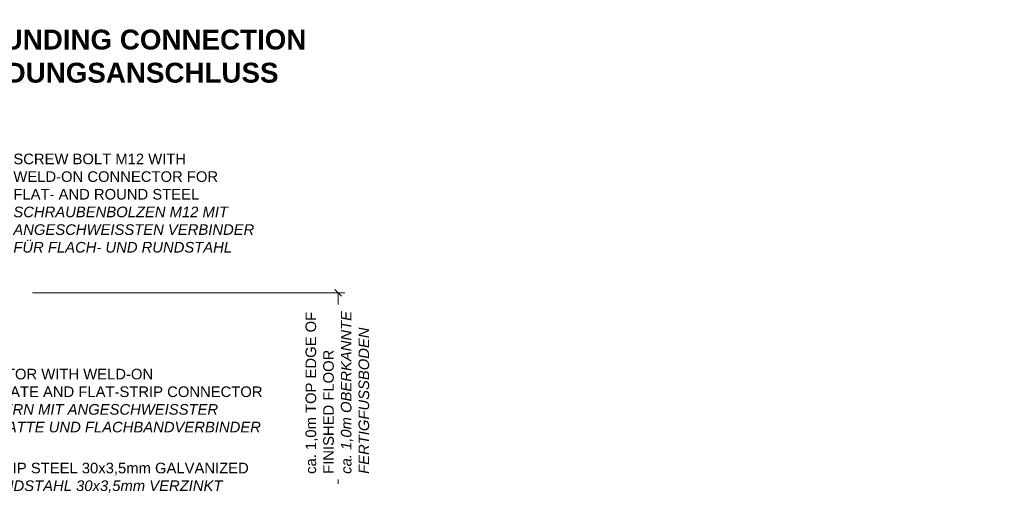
# Model space of a CAD drawing. Header units: millimetres. Extents: x 4747 to 1198744, y 17680 to 73179.
# Tile 294 of 377: x 95887 to 103322, y 46889 to 50487. Entities that reach past the tile are written whole.
import ezdxf

# ---------------------------------------------------------------- set-up
doc = ezdxf.new("R2010")
doc.units = ezdxf.units.MM
doc.layers.add('Bemaßung', color=7, linetype='Continuous', lineweight=9)
doc.layers.add('Beschriftung', color=7, linetype='Continuous', lineweight=9)
doc.styles.add('LBB3.5M1000', font='isocp.shx', dxfattribs={"height": 3.5})

# ---------------------------------------------------------------- blocks, each defined once
blk = doc.blocks.new('_Oblique')
at = {"color": 0, "linetype": 'ByBlock', "lineweight": -2}
blk.add_line((-0.5, -0.5), (0.5, 0.5), dxfattribs=at)

msp = doc.modelspace()

# ---------------------------------------------------------------- linework, layer by layer
at = {"layer": 'Bemaßung'}
for p, q in [((95984.51343, 48424.60537), (98341.57431, 48424.60537)), ((98291.57431, 48424.60537), (98291.57431, 46984.62057))]:
    msp.add_line(p, q, dxfattribs=at)
at = {"layer": 'Beschriftung', "color": 7, "linetype": 'Continuous'}
for p, q in [((97731.8846, 47608.15657), (94603.60028, 47608.15657)), ((97625.106, 47034.22615), (95577.88686, 47034.22615))]:
    msp.add_line(p, q, dxfattribs=at)

# ---------------------------------------------------------------- block references
at = {"layer": 'Bemaßung', "xscale": 50, "yscale": 50, "zscale": 50, "rotation": 90}
msp.add_blockref('_Oblique', (98291.57431, 48424.60537), dxfattribs=at)

# ---------------------------------------------------------------- texts
at = {"layer": 'Beschriftung', "attachment_point": 1, "style": 'LBB3.5M1000', "bg_fill": 2}
for s, insert, char_height, width in [('\\pi98.673;{\\fArial|b1|i0|c0|p34;GROUNDING CONNECTION\\P\\pi307.46;ERDUNGSANSCHLUSS}', (66046.37884, 50412.25145), 150, 2941.2407164), ('{\\fArial|b0|i0|c0|p34;INSIDE\\P\\fArial|b0|i1|c0|p34;INNEN}', (95074.75547, 48192.27091), 80, 2577.1773754)]:
    msp.add_mtext(s, dxfattribs=dict(at, insert=insert, char_height=char_height, width=width))

# ---------------------------------------------------------------- next in the draw order: texts
at = {"layer": 'Beschriftung', "char_height": 80, "attachment_point": 1, "style": 'LBB3.5M1000', "bg_fill": 2}
for s, insert, width in [('\\pi1252.5;{\\fArial|b0|i0|c0|p34;(INSIDE)\\P\\pi1264.9;(INNEN)\\P\\pi1068;NOT TO SCALE\\P\\pi995.01;OHNE MASSSTAB}', (63838.00175, 49871.04459), 2941.2407164), ('{\\fArial|b0|i0|c0|p34;CONDUCTOR WITH WELD-ON\\PSTEEL PLATE AND FLAT-STRIP CONNECTOR\\P\\fArial|b0|i1|c0|p34;LEITERKERN MIT ANGESCHWEISSTER\\PSTAHLPLATTE UND FLACHBANDVERBINDER}', (95293.22476, 47852.18656), 2577.1773754), ('{\\fArial|b0|i0|c0|p34;STRIP STEEL 30x3,5mm GALVANIZED\\P\\fArial|b0|i1|c0|p34;BANDSTAHL 30x3,5mm VERZINKT}', (95611.29597, 47142.83444), 2577.1773754)]:
    msp.add_mtext(s, dxfattribs=dict(at, insert=insert, width=width))

# ---------------------------------------------------------------- next in the draw order: linework, layer by layer
at = {"layer": 'Beschriftung', "color": 7, "linetype": 'Continuous'}
msp.add_line((97676.7032, 49094.67216), (95489.2224, 49094.67216), dxfattribs=at)

# ---------------------------------------------------------------- next in the draw order: texts
at = {"layer": 'Beschriftung', "insert": (95182.88329, 50412.25145), "char_height": 150, "width": 2941.2407164, "attachment_point": 1, "style": 'LBB3.5M1000', "bg_fill": 2}
msp.add_mtext('\\pi98.673;{\\fArial|b1|i0|c0|p34;GROUNDING CONNECTION\\P\\pi307.46;ERDUNGSANSCHLUSS}', dxfattribs=at)
at = {"layer": 'Beschriftung', "insert": (98045.68812, 47058.72166), "char_height": 80, "width": 1237.7860047, "attachment_point": 1, "rotation": 90, "style": 'LBB3.5M1000', "bg_fill": 2}
msp.add_mtext('{\\fArial|b0|i0|c0|p34;ca. 1,0m TOP EDGE OF FINISHED FLOOR\\P\\fArial|b0|i1|c0|p34;ca. 1,0m OBERKANNTE FERTIGFUSSBODEN}', dxfattribs=at)

# ---------------------------------------------------------------- next in the draw order: texts
at = {"layer": 'Beschriftung', "insert": (92974.50621, 49871.04459), "char_height": 80, "width": 2941.2407164, "attachment_point": 1, "style": 'LBB3.5M1000', "bg_fill": 2}
msp.add_mtext('\\pi1252.5;{\\fArial|b0|i0|c0|p34;(INSIDE)\\P\\pi1264.9;(INNEN)\\P\\pi1068;NOT TO SCALE\\P\\pi995.01;OHNE MASSSTAB}', dxfattribs=at)

# ---------------------------------------------------------------- next in the draw order: texts
at = {"layer": 'Beschriftung', "attachment_point": 1, "style": 'LBB3.5M1000', "bg_fill": 2}
for s, insert, char_height, width in [('\\pi115.3;{\\fArial|b1|i0|c0|p34;DETAIL "X"}', (93647.08673, 50412.25145), 150, 1358.368794), ('{\\fArial|b0|i0|c0|p34;SCREW BOLT M12 WITH\\PWELD-ON CONNECTOR FOR\\PFLAT- AND ROUND STEEL\\P\\fArial|b0|i1|c0|p34;SCHRAUBENBOLZEN M12 MIT\\PANGESCHWEISSTEN VERBINDER\\PFÜR FLACH- UND RUNDSTAHL}', (95839.5799, 49476.20338), 80, 1872.2729746)]:
    msp.add_mtext(s, dxfattribs=dict(at, insert=insert, char_height=char_height, width=width))

doc.saveas('drawing.dxf')
